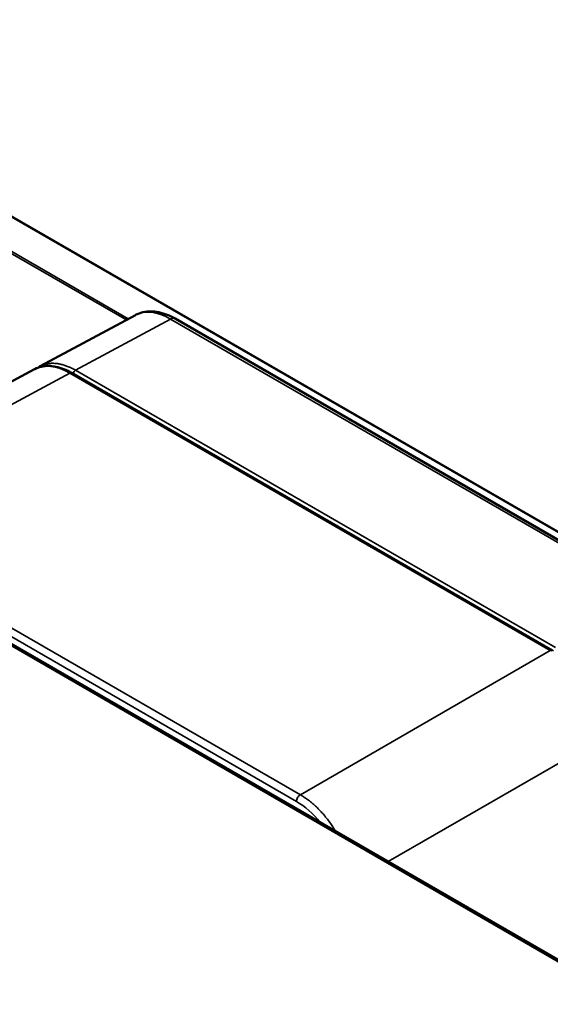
# Model space of a CAD drawing. Header units: millimetres. Extents: x 50 to 3176, y 50 to 2109.
# Tile 816 of 817: x 1957 to 2016, y 1771 to 1880. Entities that reach past the tile are written whole.
import ezdxf

# ---------------------------------------------------------------- set-up
doc = ezdxf.new("R2010")
doc.units = ezdxf.units.MM
doc.header["$LTSCALE"] = 10
doc.layers.add('Visible (ISO)', color=7, linetype='Continuous', lineweight=50)
doc.layers.add('Visible Narrow (ISO)', color=7, linetype='Continuous', lineweight=35)

msp = doc.modelspace()

# ---------------------------------------------------------------- linework, layer by layer
at = {"layer": 'Visible (ISO)'}
for p, q in [((2083.6296, 1737.121), (1836.1422, 1880.0079)), ((1919.3204, 1879.557), (2180.2429, 1728.9134)), ((1970.2131, 1847.1575), (1959.6247, 1841.4638)), ((1974.6247, 1846.7617), (2027.6422, 1816.152)), ((1930.2464, 1825.6769), (1959.0049, 1841.1412)), ((2016.5489, 1809.8784), (1963.127, 1840.7215)), ((1991.0087, 1791.7709), (1991.0087, 1791.7709))]:
    msp.add_line(p, q, dxfattribs=at)
for points, knots in [([(1974.6246, 1846.7617), (1974.3329, 1846.9301), (1974.0367, 1847.0753), (1973.4389, 1847.3136), (1973.1372, 1847.4068), (1972.5322, 1847.5345), (1972.2289, 1847.569), (1971.6276, 1847.5715), (1971.3296, 1847.5393), (1970.7619, 1847.4047), (1970.4918, 1847.3044), (1970.2389, 1847.1712)], [1.570749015, 1.570749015, 1.570749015, 1.570749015, 1.724346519, 1.724346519, 1.877947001, 1.877947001, 2.031547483, 2.031547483, 2.185147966, 2.185147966, 2.333685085, 2.333685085, 2.333685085, 2.333685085]), ([(1959.0483, 1841.164), (1959.2649, 1841.2759), (1959.4959, 1841.3609), (1959.9945, 1841.4792), (1960.2634, 1841.5087), (1960.8152, 1841.5064), (1961.0981, 1841.4747), (1961.6714, 1841.3537), (1961.9617, 1841.2644), (1962.5433, 1841.0325), (1962.8346, 1840.8901), (1963.1241, 1840.7231)], [5.524885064, 5.524885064, 5.524885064, 5.524885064, 5.66879345, 5.66879345, 5.82240601, 5.82240601, 5.976018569, 5.976018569, 6.129631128, 6.129631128, 6.282738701, 6.282738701, 6.282738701, 6.282738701])]:
    msp.add_open_spline(points, degree=3, knots=knots, dxfattribs=at)
for points in [[(1959.3613, 1841.3033), (1959.4458, 1841.3612), (1959.5332, 1841.4145), (1959.6233, 1841.4631)], [(1959.6247, 1841.4638), (1959.6242, 1841.4636), (1959.6238, 1841.4633), (1959.6233, 1841.4631)]]:
    msp.add_open_spline(points, degree=3, dxfattribs=at)
at = {"layer": 'Visible Narrow (ISO)'}
for p, q in [((2083.3296, 1737.0913), (1835.8422, 1879.9782)), ((2180.1679, 1728.9059), (1919.2454, 1879.5496)), ((1969.2117, 1846.6191), (1915.816, 1877.4471)), ((1915.922, 1877.6308), (1969.4314, 1846.7372)), ((1963.552, 1841.0273), (1974.137, 1846.7192)), ((2027.1546, 1816.1094), (1974.137, 1846.7192)), ((1934.156, 1825.2308), (1962.9319, 1840.7045)), ((2016.3538, 1809.8614), (1962.9319, 1840.7045)), ((2016.7172, 1809.8385), (1963.3365, 1840.6579)), ((1963.552, 1841.0273), (2016.9323, 1810.2077)), ((1934.156, 1825.2308), (1988.5643, 1793.8171)), ((1988.134, 1793.0788), (1933.7248, 1824.492)), ((2011.6577, 1813.253), (2011.6577, 1813.253)), ((2012.5194, 1812.7555), (2012.5194, 1812.7555)), ((2016.3538, 1809.8614), (1988.5643, 1793.8171)), ((1998.3087, 1786.3811), (2022.0098, 1800.0649)), ((1990.9143, 1791.8762), (1990.9143, 1791.8762))]:
    msp.add_line(p, q, dxfattribs=at)
for centre, major_axis, ratio, start_param, end_param in [((1974.1246, 1840.1811), (-3.9732, 6.9422), 0.57734753, 5.49996141, 6.26791502), ((1974.1246, 1845.8957), (0.5, 0.866), 0.57732352, 0.00003394, 0.76796096), ((1962.9286, 1834.1678), (-3.9906, 6.9361), 0.57719115, 5.49881172, 6.26660976), ((1963.3362, 1834.3724), (-3.8492, 6.6669), 0.57735077, 5.89354042, 5.89355303), ((1963.3362, 1834.3724), (3.8492, -6.667), 0.57735077, 2.35613817, 2.58763614), ((1962.927, 1840.3751), (0.2, 0.3464), 0.57732677, 0.00005787, 0.76783882), ((1963.5486, 1840.7804), (-0.15, -0.2598), 0.5773176, 3.91132296, 5.4977759), ((1988.5583, 1793.3238), (0.3, 0.5196), 0.57737675, 0.77119637, 2.3561724), ((1988.1343, 1787.0377), (3.6994, -6.4074), 0.5773387, 1.82796239, 2.35623456)]:
    msp.add_ellipse(centre, major_axis=major_axis, ratio=ratio, start_param=start_param, end_param=end_param, dxfattribs=at)
for points, knots in [([(1963.552, 1841.0273), (1963.4034, 1841.1132), (1963.2547, 1841.1923), (1962.9585, 1841.3366), (1962.8108, 1841.4017), (1962.54, 1841.5086), (1962.4167, 1841.5523), (1962.1493, 1841.6364), (1962.0057, 1841.6746), (1961.7219, 1841.736), (1961.5818, 1841.7592), (1961.3273, 1841.7881), (1961.2124, 1841.7959), (1960.9654, 1841.8012), (1960.834, 1841.7965), (1960.5772, 1841.772), (1960.4517, 1841.7521), (1960.2263, 1841.7017), (1960.1254, 1841.6733), (1959.9109, 1841.5996), (1959.7984, 1841.5523), (1959.6679, 1841.4867), (1959.6462, 1841.4754), (1959.6247, 1841.4638)], [0, 0, 0, 0, 0.050209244, 0.050209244, 0.1004229, 0.1004229, 0.142857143, 0.142857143, 0.19308239, 0.19308239, 0.243311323, 0.243311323, 0.285714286, 0.285714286, 0.33591872, 0.33591872, 0.386126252, 0.386126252, 0.428571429, 0.428571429, 0.478772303, 0.478772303, 0.488886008, 0.488886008, 0.488886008, 0.488886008]), ([(1992.4817, 1789.7453), (1992.4179, 1789.8527), (1992.3527, 1789.9593), (1992.1997, 1790.2018), (1992.1109, 1790.337), (1991.9024, 1790.6427), (1991.7812, 1790.8119), (1991.5324, 1791.1426), (1991.4047, 1791.3042), (1991.1727, 1791.5837), (1991.0694, 1791.7035), (1990.8299, 1791.9707), (1990.6926, 1792.1163), (1990.4139, 1792.3973), (1990.2724, 1792.5326), (1990.0185, 1792.763), (1989.9066, 1792.8602), (1989.6486, 1793.0748), (1989.502, 1793.1899), (1989.2071, 1793.4075), (1989.0588, 1793.5101), (1988.795, 1793.6804), (1988.6796, 1793.7508), (1988.5643, 1793.8171)], [0.126900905, 0.126900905, 0.126900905, 0.126900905, 0.180485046, 0.180485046, 0.25, 0.25, 0.339982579, 0.339982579, 0.429967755, 0.429967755, 0.5, 0.5, 0.590086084, 0.590086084, 0.680176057, 0.680176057, 0.75, 0.75, 0.840115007, 0.840115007, 0.930233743, 0.930233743, 1, 1, 1, 1])]:
    msp.add_open_spline(points, degree=3, knots=knots, dxfattribs=at)

doc.saveas('drawing.dxf')
